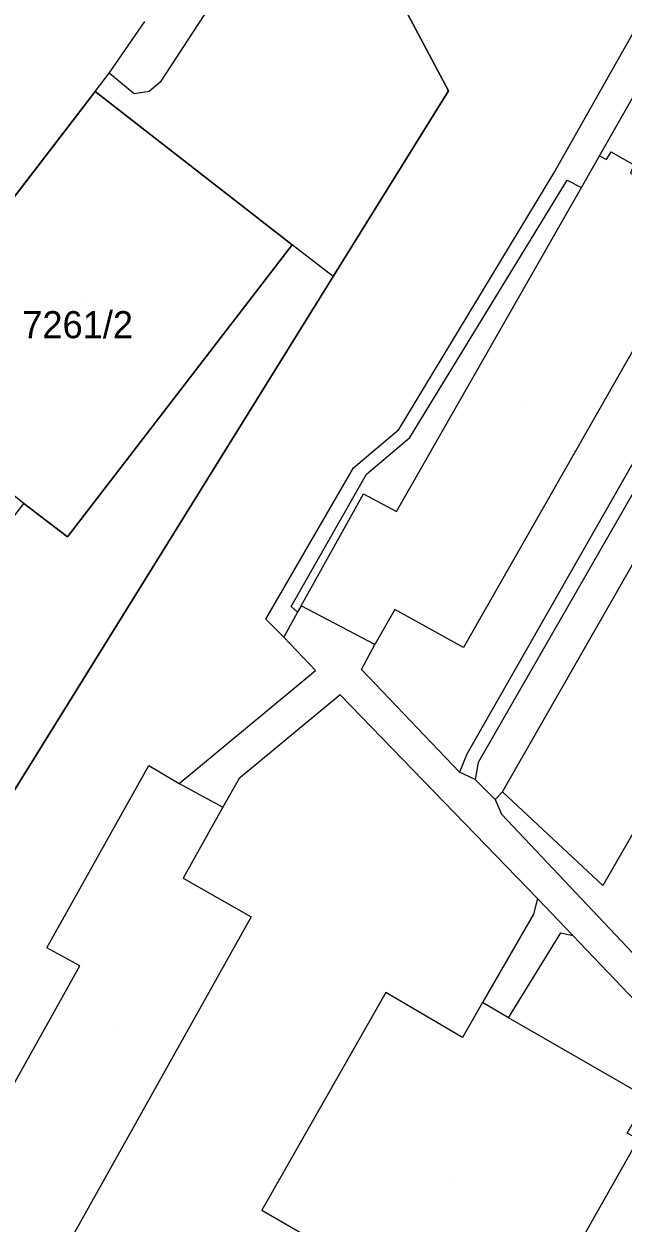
# Model space of a CAD drawing. Extents: x -266199 to -261993, y -1239047 to -1235108.
# Drawn here: x -263774.6 to -263730.4, y -1236627.4 to -1236538.8 of the extents above; entities that cross this region are included whole.
import ezdxf

# ---------------------------------------------------------------- set-up
doc = ezdxf.new("R2010")
doc.units = 0
for name, color, linetype in [('body_kn', 7, 'Continuous'), ('kladpar_druhypozemkov', 7, 'Continuous'), ('kladpar_hranice', 7, 'Continuous'), ('kladpar_parcelnecisla', 7, 'Continuous'), ('kladpar_plochy', 7, 'Continuous'), ('zappar_hrandruhpozemk', 7, 'Continuous')]:
    doc.layers.add(name, color=color, linetype=linetype)

msp = doc.modelspace()

# ---------------------------------------------------------------- linework, layer by layer
at = {"layer": 'body_kn'}
for p, q in [((-263768.35, -1236542.48), (-263768.35, -1236542.48)), ((-263764.59, -1236543.14), (-263764.59, -1236543.14)), ((-263769.39, -1236543.82), (-263769.39, -1236543.82)), ((-263769.39, -1236543.82), (-263769.39, -1236543.82)), ((-263766.51, -1236544.01), (-263766.51, -1236544.01)), ((-263765.4, -1236543.83), (-263765.4, -1236543.83)), ((-263743.31, -1236543.79), (-263743.31, -1236543.79)), ((-263743.31, -1236543.79), (-263743.31, -1236543.79)), ((-263732.16, -1236548.58), (-263732.16, -1236548.58)), ((-263732.16, -1236548.58), (-263732.16, -1236548.58)), ((-263731.63, -1236548.85), (-263731.63, -1236548.85)), ((-263731.3, -1236548.29), (-263731.3, -1236548.29)), ((-263731.3, -1236548.29), (-263731.3, -1236548.29)), ((-263735.52, -1236549.87), (-263735.52, -1236549.87)), ((-263735.52, -1236549.87), (-263735.52, -1236549.87)), ((-263734.53, -1236550.38), (-263734.53, -1236550.38)), ((-263733.49, -1236550.92), (-263733.49, -1236550.92)), ((-263733.49, -1236550.92), (-263733.49, -1236550.92)), ((-263754.84, -1236555.15), (-263754.84, -1236555.15)), ((-263751.82, -1236557.5), (-263751.82, -1236557.5)), ((-263751.82, -1236557.5), (-263751.82, -1236557.5)), ((-263746.97, -1236568.8), (-263746.97, -1236568.8)), ((-263746.97, -1236568.8), (-263746.97, -1236568.8)), ((-263746.15, -1236569.38), (-263746.15, -1236569.38)), ((-263746.15, -1236569.38), (-263746.15, -1236569.38)), ((-263750.31, -1236571.63), (-263750.31, -1236571.63)), ((-263750.31, -1236571.63), (-263750.31, -1236571.63)), ((-263749.36, -1236572.1), (-263749.36, -1236572.1)), ((-263749.36, -1236572.1), (-263749.36, -1236572.1)), ((-263749.58, -1236573.55), (-263749.58, -1236573.55)), ((-263749.58, -1236573.55), (-263749.58, -1236573.55)), ((-263747.15, -1236574.84), (-263747.15, -1236574.84)), ((-263747.15, -1236574.84), (-263747.15, -1236574.84)), ((-263771.44, -1236576.72), (-263771.44, -1236576.72)), ((-263771.44, -1236576.72), (-263771.44, -1236576.72)), ((-263754.93, -1236581.87), (-263754.93, -1236581.87)), ((-263754.93, -1236581.87), (-263754.93, -1236581.87)), ((-263754.44, -1236582.29), (-263754.44, -1236582.29)), ((-263754.44, -1236582.29), (-263754.44, -1236582.29)), ((-263754.18, -1236581.81), (-263754.18, -1236581.81)), ((-263747.27, -1236582.1), (-263747.27, -1236582.1)), ((-263756.78, -1236582.81), (-263756.78, -1236582.81)), ((-263756.78, -1236582.81), (-263756.78, -1236582.81)), ((-263755.47, -1236584.13), (-263755.47, -1236584.13)), ((-263755.47, -1236584.13), (-263755.47, -1236584.13)), ((-263748.74, -1236584.67), (-263748.74, -1236584.67)), ((-263748.74, -1236584.67), (-263748.74, -1236584.67)), ((-263742.2, -1236584.9), (-263742.2, -1236584.9)), ((-263753.12, -1236586.59), (-263753.12, -1236586.59)), ((-263749.73, -1236586.53), (-263749.73, -1236586.53)), ((-263751.29, -1236588.4), (-263751.29, -1236588.4)), ((-263741.95, -1236592.78), (-263741.95, -1236592.78)), ((-263765.42, -1236593.6), (-263765.42, -1236593.6)), ((-263742.48, -1236594.1), (-263742.48, -1236594.1)), ((-263742.48, -1236594.1), (-263742.48, -1236594.1)), ((-263741.11, -1236593.39), (-263741.11, -1236593.39)), ((-263763.18, -1236594.94), (-263763.18, -1236594.94)), ((-263763.18, -1236594.94), (-263763.18, -1236594.94)), ((-263758.76, -1236594.57), (-263758.76, -1236594.57)), ((-263741.33, -1236594.64), (-263741.33, -1236594.64)), ((-263741.33, -1236594.64), (-263741.33, -1236594.64)), ((-263739.31, -1236595.55), (-263739.31, -1236595.55)), ((-263739.31, -1236595.55), (-263739.31, -1236595.55)), ((-263759.97, -1236596.7), (-263759.97, -1236596.7)), ((-263759.97, -1236596.7), (-263759.97, -1236596.7)), ((-263739.86, -1236596.12), (-263739.86, -1236596.12)), ((-263739.39, -1236597.21), (-263739.39, -1236597.21)), ((-263739.39, -1236597.21), (-263739.39, -1236597.21)), ((-263762.89, -1236601.93), (-263762.89, -1236601.93)), ((-263731.9, -1236602.47), (-263731.9, -1236602.47)), ((-263736.73, -1236603.43), (-263736.73, -1236603.43)), ((-263737.02, -1236604.59), (-263737.02, -1236604.59)), ((-263757.88, -1236604.79), (-263757.88, -1236604.79)), ((-263735, -1236605.97), (-263735, -1236605.97)), ((-263734.12, -1236606.16), (-263734.12, -1236606.16)), ((-263734.12, -1236606.16), (-263734.12, -1236606.16)), ((-263772.97, -1236607.08), (-263772.97, -1236607.08)), ((-263770.53, -1236608.42), (-263770.53, -1236608.42)), ((-263747.92, -1236610.39), (-263747.92, -1236610.39)), ((-263740.8, -1236611.12), (-263740.8, -1236611.12)), ((-263740.8, -1236611.12), (-263740.8, -1236611.12)), ((-263738.86, -1236612.24), (-263738.86, -1236612.24)), ((-263742.28, -1236613.71), (-263742.28, -1236613.71)), ((-263757.09, -1236626.46), (-263757.09, -1236626.46))]:
    msp.add_line(p, q, dxfattribs=at)
at = {"layer": 'kladpar_druhypozemkov'}
for p, q in [((-263732.02, -1236546.62), (-263732.02, -1236546.62)), ((-263770.32, -1236559.45), (-263770.32, -1236559.45)), ((-263737.66, -1236567.19), (-263737.66, -1236567.19)), ((-263767.82, -1236613.12), (-263767.82, -1236613.12)), ((-263742.85, -1236623.95), (-263742.85, -1236623.95))]:
    msp.add_line(p, q, dxfattribs=at)
at = {"layer": 'kladpar_hranice'}
for points in [[(-263720.79, -1236469.94), (-263745.77, -1236505), (-263747.3, -1236506.7), (-263748.32, -1236509.1), (-263748.67, -1236514.33), (-263749.06, -1236516.87), (-263748.96, -1236518.94), (-263749.01, -1236521.49), (-263748.66, -1236531.7), (-263748.51, -1236534.24), (-263746.36, -1236538.05), (-263743.31, -1236543.79), (-263751.82, -1236557.5), (-263820.05, -1236667.43)], [(-263743.31, -1236543.79), (-263746.36, -1236538.05), (-263748.51, -1236534.24), (-263748.66, -1236531.7), (-263749.01, -1236521.49), (-263748.96, -1236518.94), (-263749.06, -1236516.87), (-263748.67, -1236514.33), (-263748.32, -1236509.1), (-263747.3, -1236506.7), (-263745.77, -1236505), (-263720.79, -1236469.94)], [(-263674.85, -1236633.55), (-263818.23, -1236668.04), (-263820.05, -1236667.43), (-263751.82, -1236557.5), (-263743.31, -1236543.79)], [(-263774.66, -1236574.25), (-263771.44, -1236576.72), (-263754.84, -1236555.15), (-263769.39, -1236543.82), (-263785.95, -1236565.37), (-263783.52, -1236567.21), (-263788.55, -1236573.79), (-263789.72, -1236575.33), (-263794.96, -1236582.19), (-263786.07, -1236589.11), (-263781.04, -1236582.56), (-263779.78, -1236583.37), (-263778.43, -1236581.73), (-263779.67, -1236580.78), (-263774.66, -1236574.25)], [(-263771.44, -1236576.72), (-263774.66, -1236574.25), (-263783.52, -1236567.21), (-263785.95, -1236565.37), (-263769.39, -1236543.82), (-263754.84, -1236555.15), (-263771.44, -1236576.72)]]:
    msp.add_lwpolyline(points, dxfattribs=at)
at = {"layer": 'kladpar_plochy'}
for p, q in [((-263746.36, -1236538.05), (-263743.31, -1236543.79)), ((-263769.39, -1236543.82), (-263785.95, -1236565.37)), ((-263754.84, -1236555.15), (-263769.39, -1236543.82)), ((-263743.31, -1236543.79), (-263751.82, -1236557.5)), ((-263771.44, -1236576.72), (-263754.84, -1236555.15)), ((-263751.82, -1236557.5), (-263820.05, -1236667.43)), ((-263774.66, -1236574.25), (-263771.44, -1236576.72))]:
    msp.add_line(p, q, dxfattribs=at)
msp.add_lwpolyline([(-263674.85, -1236633.55), (-263818.23, -1236668.04), (-263820.05, -1236667.43), (-263751.82, -1236557.5), (-263743.31, -1236543.79), (-263746.36, -1236538.05), (-263748.51, -1236534.24), (-263748.66, -1236531.7), (-263749.01, -1236521.49), (-263748.96, -1236518.94), (-263749.06, -1236516.87), (-263748.67, -1236514.33), (-263748.32, -1236509.1), (-263747.3, -1236506.7), (-263745.77, -1236505), (-263720.79, -1236469.94)], dxfattribs=at)
msp.add_lwpolyline([(-263771.44, -1236576.72), (-263774.66, -1236574.25), (-263783.52, -1236567.21), (-263785.95, -1236565.37), (-263769.39, -1236543.82), (-263754.84, -1236555.15)], close=True, dxfattribs=at)
at = {"layer": 'zappar_hrandruhpozemk'}
for p, q in [((-263757.05, -1236531.53), (-263764.59, -1236543.14)), ((-263769.39, -1236543.82), (-263768.35, -1236542.48)), ((-263714.23, -1236546.55), (-263741.11, -1236593.39)), ((-263746.97, -1236568.8), (-263735.52, -1236549.87)), ((-263746.15, -1236569.38), (-263734.53, -1236550.38)), ((-263734.53, -1236550.38), (-263733.49, -1236550.92)), ((-263747.15, -1236574.84), (-263733.49, -1236550.92)), ((-263724.08, -1236553.1), (-263742.2, -1236584.9)), ((-263751.82, -1236557.5), (-263754.84, -1236555.15)), ((-263750.31, -1236571.63), (-263746.97, -1236568.8)), ((-263749.36, -1236572.1), (-263746.15, -1236569.38)), ((-263756.78, -1236582.81), (-263750.31, -1236571.63)), ((-263754.93, -1236581.87), (-263749.36, -1236572.1)), ((-263754.18, -1236581.81), (-263749.58, -1236573.55)), ((-263749.58, -1236573.55), (-263747.15, -1236574.84)), ((-263754.44, -1236582.29), (-263755.47, -1236584.13)), ((-263754.44, -1236582.29), (-263754.93, -1236581.87)), ((-263754.18, -1236581.81), (-263754.44, -1236582.29)), ((-263748.74, -1236584.67), (-263754.18, -1236581.81)), ((-263755.47, -1236584.13), (-263756.78, -1236582.81)), ((-263751.29, -1236588.4), (-263758.76, -1236594.57)), ((-263736.73, -1236603.43), (-263751.29, -1236588.4)), ((-263741.95, -1236592.78), (-263742.48, -1236594.1)), ((-263741.33, -1236594.64), (-263742.48, -1236594.1)), ((-263741.11, -1236593.39), (-263741.33, -1236594.64)), ((-263763.18, -1236594.94), (-263759.97, -1236596.7)), ((-263758.76, -1236594.57), (-263759.97, -1236596.7)), ((-263739.39, -1236597.21), (-263724.25, -1236613.26)), ((-263734.12, -1236606.16), (-263736.73, -1236603.43)), ((-263757.88, -1236604.79), (-263772.79, -1236631.46)), ((-263718.42, -1236622.69), (-263734.12, -1236606.16)), ((-263738.86, -1236612.24), (-263740.8, -1236611.12)), ((-263741.34, -1236642.47), (-263729.28, -1236621.22))]:
    msp.add_line(p, q, dxfattribs=at)
for points in [[(-263764.59, -1236543.14), (-263765.4, -1236543.83), (-263766.51, -1236544.01), (-263768.35, -1236542.48), (-263765.72, -1236538.65)], [(-263735.52, -1236549.87), (-263729.6, -1236539.38), (-263727.55, -1236540.51)], [(-263732.16, -1236548.58), (-263727.55, -1236540.51), (-263715.83, -1236546.97), (-263741.95, -1236592.78)], [(-263733.49, -1236550.92), (-263732.16, -1236548.58), (-263731.63, -1236548.85), (-263731.3, -1236548.29)], [(-263731.3, -1236548.29), (-263729.61, -1236549.24), (-263729.85, -1236549.85), (-263724.08, -1236553.1)], [(-263739.31, -1236595.55), (-263724.97, -1236570.46), (-263722.64, -1236571.64), (-263721.58, -1236572.27)], [(-263719.83, -1236581.53), (-263731.9, -1236602.47), (-263739.31, -1236595.55), (-263739.86, -1236596.12)], [(-263742.2, -1236584.9), (-263747.27, -1236582.1), (-263748.74, -1236584.67)], [(-263763.18, -1236594.94), (-263753.12, -1236586.59), (-263755.47, -1236584.13)], [(-263742.48, -1236594.1), (-263749.73, -1236586.53), (-263748.74, -1236584.67)], [(-263772.79, -1236631.46), (-263780.86, -1236626.89), (-263770.53, -1236608.42), (-263772.97, -1236607.08), (-263765.42, -1236593.6), (-263763.18, -1236594.94)], [(-263741.33, -1236594.64), (-263739.86, -1236596.12), (-263739.39, -1236597.21)], [(-263759.97, -1236596.7), (-263762.89, -1236601.93), (-263757.88, -1236604.79)], [(-263736.73, -1236603.43), (-263737.02, -1236604.59), (-263740.8, -1236611.12)], [(-263738.86, -1236612.24), (-263735, -1236605.97), (-263734.12, -1236606.16)], [(-263740.8, -1236611.12), (-263742.28, -1236613.71), (-263747.92, -1236610.39), (-263757.09, -1236626.46), (-263749.34, -1236630.94), (-263752.45, -1236636.08), (-263741.34, -1236642.47)], [(-263729.28, -1236621.22), (-263730.11, -1236620.78), (-263728.6, -1236618.17), (-263738.86, -1236612.24)]]:
    msp.add_lwpolyline(points, dxfattribs=at)

# ---------------------------------------------------------------- texts
at = {"layer": 'kladpar_parcelnecisla'}
msp.add_text('7261/2', height=2, dxfattribs=at).set_placement((-263774.777, -1236562.05))

doc.saveas('drawing.dxf')
